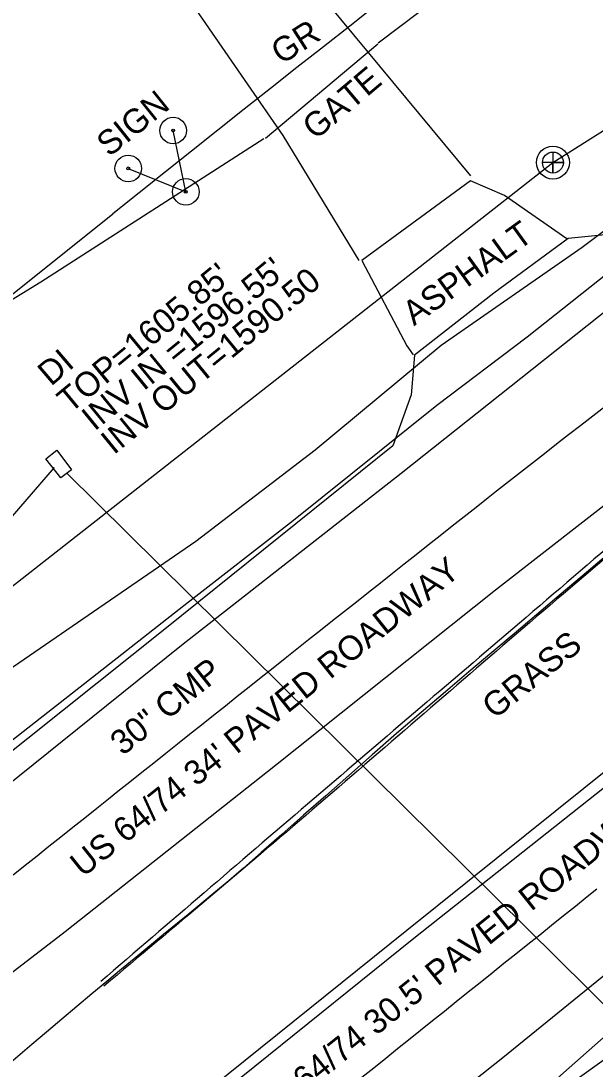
# Model space of a CAD drawing. Extents: x 472260 to 482161, y 489063 to 507124.
# Drawn here: x 473994.7 to 474088.7, y 506508.9 to 506680.4 of the extents above; entities that cross this region are included whole.
import ezdxf

# ---------------------------------------------------------------- set-up
doc = ezdxf.new("R2010")
doc.units = 0
for name, color, linetype in [('Exist Drainage Structure Manhole CELL', 7, 'Continuous'), ('Exist Hydrographic Top of Bank', 7, 'Continuous'), ('Exist Other Culture AG Tank Leader', 7, 'Continuous'), ('Exist Roads Change in Surface', 7, 'Continuous'), ('Exist Structure Minor Drop Inlet', 7, 'Continuous'), ('Exist Structure Minor Drop Inlet Cogo Elevation', 7, 'Continuous'), ('Exist Structure Minor Pipes CMP 36 Inch Leader', 7, 'Continuous'), ('Exist Structure Minor Pipes CMP 66 Inch Cogo Point CELL', 7, 'Continuous'), ('Exist Utilities Water Meter CELL', 7, 'Continuous'), ('Prop Drainage Structure Drop Inlet Grate 2 Narrow Slots and Sag Grates 840 24 CELL', 7, 'Continuous'), ('Prop Drainage Structure Drop Inlet Grate 2 Wide Slots and Sag Grates 840 22 Label', 7, 'Continuous'), ('Prop Drainage Structure Pipe CSP 15in', 7, 'Continuous'), ('Prop Drainage Structure Pipe CSP 60in Label', 7, 'Continuous'), ('Prop Drainage Structure Pipe Plug CELL', 7, 'Continuous'), ('Prop Drainage Structure Pipe Plug Label', 7, 'Continuous'), ('Prop Drainage Structure Pipe RCP 15in Class III', 7, 'Continuous'), ('Prop Drainage Structure Pipe RCP 18in Class III', 7, 'Continuous'), ('Prop Drainage Structure Pipe RCP 36in Class III Label', 7, 'Continuous'), ('Prop Drainage Structure Pipe RCP 42in Class III', 7, 'Continuous'), ('Prop Drainage Structure Pipe RCP 66in Class IV', 7, 'Continuous'), ('Prop Drainage Structure Pipe RCP 72in Class III', 7, 'Continuous'), ('Prop Drainage Structure Pipe Side Drain 18in Label', 7, 'Continuous'), ('Prop Drainage Structure Pipe Stub Out CELL', 7, 'Continuous'), ('Prop Drainage Structure Pipe Welded Steel 72in Label', 7, 'Continuous'), ('Prop Earthen Structure False Sump Label', 7, 'Continuous')]:
    doc.layers.add(name, color=color, linetype=linetype)

# ---------------------------------------------------------------- blocks, each defined once
blk = doc.blocks.new('EXIST OTHER CULTURE SIGN POST')
at = {"layer": 'Prop Drainage Structure Pipe RCP 15in Class III'}
for radius in [0.0436, 0.0048]:
    blk.add_circle((0, 0), radius, dxfattribs=at)

msp = doc.modelspace()

# ---------------------------------------------------------------- linework, layer by layer
at = {"layer": 'Exist Drainage Structure Manhole CELL'}
msp.add_lwpolyline([(474081.79, 506658.94), (474081.79, 506655.51), (474081.79, 506657.22), (474083.5, 506657.22), (474080.07, 506657.22)], dxfattribs=at)
for radius in [2.69, 1.71]:
    msp.add_circle((474081.79, 506657.22), radius, dxfattribs=at)
at = {"layer": 'Exist Other Culture AG Tank Leader'}
msp.add_line((474002.13, 506606.45), (474132.88, 506477.12), dxfattribs=at)
at = {"layer": 'Exist Structure Minor Drop Inlet Cogo Elevation'}
msp.add_line((473597.61, 506319.33), (474009.74, 506648.83), dxfattribs=at)
msp.add_arc((477672.29, 502067.82), 5865.14, 121.76931, 128.642563, dxfattribs=at)
at = {"layer": 'Exist Structure Minor Pipes CMP 66 Inch Cogo Point CELL'}
for points in [[(473970.1, 506544.24), (473993.04, 506562.52), (474011.24, 506576.78), (474021.36, 506584.72), (474039.29, 506598.69), (474062.78, 506617.54), (474077.57, 506628.7), (474092.3, 506640.37), (474121.25, 506663.92), (474147, 506684.06), (474157.16, 506691.01), (474174.45, 506703.76), (474189.51, 506715.45), (474205.96, 506728.45), (474224.62, 506742.18), (474254.04, 506764.16), (474277.95, 506781.32), (474301.42, 506798.35), (474332.35, 506819.9)], [(474216.03, 506613.58), (474201.94, 506602.66), (474168.99, 506577.62), (474157.09, 506566.5), (474138.04, 506552.69), (474127.67, 506544.96), (474117.87, 506536.47), (474104.92, 506525.75), (474090.52, 506514.38), (474083.53, 506508.26), (474052.3, 506480.01), (474038.22, 506467.77)]]:
    msp.add_lwpolyline(points, dxfattribs=at)
at = {"layer": 'Exist Utilities Water Meter CELL'}
for p, q in [((474081.79, 506657.22), (474184.89, 506722.57)), ((473765.11, 506409.23), (474081.79, 506657.22))]:
    msp.add_line(p, q, dxfattribs=at)
at = {"layer": 'Prop Drainage Structure Drop Inlet Grate 2 Narrow Slots and Sag Grates 840 24 CELL'}
for points in [[(474551.6, 506887.17), (474516.65, 506864.2), (474485.77, 506843.35), (474452.46, 506821.38), (474420.5, 506799.61), (474386.46, 506775.85), (474340.99, 506743.68), (474302.6, 506716.52), (474269.35, 506692.49), (474236.2, 506668.03), (474201.05, 506641.52), (474163.16, 506612.28), (474127.52, 506584.26), (474093.1, 506557.25), (474059.03, 506530.23), (474024.32, 506502.31)], [(474564.26, 506866.24), (474527.85, 506842.87), (474500.46, 506824), (474464.18, 506799.74), (474434.16, 506779.11), (474400.23, 506755.59), (474356.58, 506725.38), (474317.77, 506697.98), (474283.49, 506673.01), (474250.94, 506648.79), (474215.97, 506622.54), (474177.15, 506592.68), (474142.36, 506565.08), (474107.83, 506538.54), (474073.61, 506510.68), (474038.16, 506482.59)], [(474168.55, 506662.39), (474165.57, 506660.37), (474141, 506641.01), (474109.12, 506615.82), (474072.4, 506587.24), (474036.39, 506558.53), (474001.93, 506531.34)], [(474126.73, 506660.86), (474094.52, 506636.19), (474056.95, 506606.33), (474020.96, 506578.17), (473986.89, 506550.78)], [(474090.27, 506617.26), (474088.3, 506615.72), (474086.33, 506614.19), (474084.36, 506612.65), (474082.39, 506611.11), (474080.43, 506609.57), (474078.46, 506608.03), (474076.49, 506606.49), (474074.52, 506604.96), (474072.55, 506603.42), (474071.17, 506602.34), (474069.21, 506600.79), (474067.25, 506599.24), (474065.29, 506597.69), (474063.33, 506596.14), (474061.37, 506594.59), (474059.41, 506593.04), (474057.46, 506591.49), (474055.5, 506589.94), (474053.54, 506588.39), (474051.58, 506586.84), (474049.62, 506585.29), (474047.66, 506583.74), (474045.7, 506582.19), (474043.74, 506580.64), (474041.78, 506579.09), (474039.89, 506577.59), (474037.94, 506576.03), (474035.98, 506574.48), (474034.03, 506572.92), (474032.07, 506571.37), (474030.12, 506569.81), (474028.16, 506568.26), (474026.21, 506566.7), (474024.25, 506565.15), (474022.3, 506563.59), (474020.34, 506562.04), (474018.39, 506560.48), (474016.43, 506558.92), (474014.48, 506557.37), (474012.52, 506555.81), (474010.57, 506554.26), (474009.05, 506553.05), (474007.1, 506551.5), (474005.15, 506549.94), (474003.19, 506548.38), (474001.24, 506546.83), (473999.29, 506545.27), (473997.33, 506543.71), (473995.38, 506542.16), (473993.42, 506540.6)], [(474050.52, 506507.52), (474052.46, 506509.08), (474054.41, 506510.65), (474056.36, 506512.21), (474058.17, 506513.66), (474060.12, 506515.23), (474062.07, 506516.79), (474064.02, 506518.35), (474065.97, 506519.91), (474067.92, 506521.47), (474069.87, 506523.04), (474071.82, 506524.6), (474073.77, 506526.16), (474075.72, 506527.72), (474077.67, 506529.29), (474079.62, 506530.85), (474081.57, 506532.41), (474083.52, 506533.97), (474085.47, 506535.53), (474087.41, 506537.1), (474088.97, 506538.34)], [(474001.93, 506531.34), (473984.6, 506517.98)]]:
    msp.add_lwpolyline(points, dxfattribs=at)
msp.add_spline([(474454.11, 506865.24), (474420.38, 506842.93), (474388.54, 506821.17), (474350.22, 506794.76), (474316.13, 506770.85), (474279.94, 506744.93), (474243.71, 506718.37), (474205.94, 506691.15), (474168.61, 506661.53), (474142.42, 506639.26), (474111.71, 506612.35), (474076.29, 506581.83), (474041.63, 506552.23), (474007.75, 506523.16)], degree=3, dxfattribs=at)
at = {"layer": 'Prop Drainage Structure Pipe CSP 60in Label'}
msp.add_lwpolyline([(473967.71, 506557.31), (473992.61, 506574.13), (474023.34, 506595.25), (474042.88, 506610.22), (474063.47, 506627.32), (474086.6, 506643.4), (474141.94, 506684.87), (474155.65, 506694.14), (474165.51, 506700.72), (474192.63, 506721.26), (474209.77, 506734.52), (474230.21, 506750.45), (474252.39, 506766.12), (474276.98, 506783.25), (474307.99, 506803.73), (474331.54, 506821.22), (474374.55, 506850.65), (474399.37, 506867.01), (474425.12, 506885.55), (474441.79, 506897.03), (474457.64, 506907.93), (474468.13, 506915.42), (474485.04, 506927.45), (474510.18, 506943.91)], dxfattribs=at)
at = {"layer": 'Prop Drainage Structure Pipe Plug CELL'}
for p, q in [((474021.68, 506652.43), (474019.62, 506662.46)), ((474012.27, 506656.26), (474021.68, 506652.43))]:
    msp.add_line(p, q, dxfattribs=at)
at = {"layer": 'Prop Drainage Structure Pipe Plug Label'}
msp.add_lwpolyline([(474001.23, 506605.62), (473998.77, 506608.73), (474000.58, 506610.15), (474003, 506606.94), (474001.23, 506605.62)], dxfattribs=at)
at = {"layer": 'Prop Drainage Structure Pipe RCP 18in Class III'}
for points in [[(474068.34, 506655.07), (474044.94, 506683.24), (474036.68, 506694.89), (474048.77, 506702.65), (474027.34, 506728.88)], [(473999.88, 506712.35), (474021.25, 506685.34), (474037.57, 506661.67), (474050.03, 506641.2)]]:
    msp.add_lwpolyline(points, dxfattribs=at)
at = {"layer": 'Prop Drainage Structure Pipe RCP 66in Class IV'}
msp.add_line((474000.11, 506607.3), (473927.06, 506522.87), dxfattribs=at)
at = {"layer": 'Prop Drainage Structure Pipe RCP 72in Class III'}
for points in [[(474082.66, 506772.9), (474104.42, 506744.77), (474116.98, 506728.37), (474080.48, 506697.39), (474053.18, 506676.75)], [(474034.48, 506661.08), (473997.96, 506637.64), (473964.67, 506617.23), (473943.26, 506640.08), (473931.46, 506653.59)]]:
    msp.add_lwpolyline(points, dxfattribs=at)
at = {"layer": 'Prop Drainage Structure Pipe Side Drain 18in Label'}
msp.add_line((474034.76, 506661.23), (474053.14, 506676.65), dxfattribs=at)
at = {"layer": 'Prop Drainage Structure Pipe Stub Out CELL'}
for points in [[(474551.1, 506888.71), (474515.87, 506865.57), (474484.69, 506844.96), (474451.23, 506822.68), (474419.79, 506801.08), (474385.61, 506777.29), (474340.05, 506745.13), (474301.85, 506717.98), (474268.33, 506693.86), (474235.43, 506669.19), (474200.05, 506642.68), (474162.47, 506613.64), (474126.28, 506585.83), (474091.81, 506558.75), (474057.86, 506531.55), (474023.33, 506503.79)], [(474179.11, 506706.1), (474173.3, 506707.15), (474156.67, 506693.48), (474155.96, 506688.89), (474149.68, 506683.54), (474124.27, 506664.21), (474099.67, 506645.48), (474096.82, 506646.06), (474084.3, 506644.78), (474072.14, 506635.84), (474059.14, 506625.68), (474058.6, 506619.19), (474055.57, 506610.84), (474018.55, 506581.08), (473984.44, 506553.89)], [(474320.79, 506693.67), (474285.93, 506668.84), (474254.31, 506645.41), (474219.39, 506618.59), (474216.67, 506612.87), (474216.4, 506608.76), (474194.01, 506592.14), (474188.13, 506593.85), (474180.54, 506588.65), (474145.41, 506561.02), (474111.38, 506534.37), (474107.89, 506531.62), (474108.56, 506523.49), (474083.47, 506505.59), (474077.48, 506507.4), (474053.73, 506488.4), (474050.59, 506483.44), (474051.16, 506479.54), (474044.66, 506473.86)], [(474084.06, 506644.72), (474073.86, 506651.81), (474068.32, 506654.22), (474050.5, 506641.18), (474057.85, 506627.21), (474058.93, 506625.77)], [(474090.52, 506592.84), (474086.6, 506589.55), (474082.8, 506586.34), (474079.1, 506583.21), (474075.44, 506580.11), (474071.77, 506577.02), (474068.03, 506573.86), (474064.18, 506570.62), (474060.23, 506567.24), (474056.19, 506563.75), (474052.22, 506560.29), (474048.37, 506556.9), (474044.61, 506553.6), (474040.96, 506550.39), (474037.42, 506547.27), (474034.04, 506544.29), (474031.15, 506541.76), (474028.72, 506539.68), (474026.28, 506537.62), (474022, 506534.1), (474018.04, 506530.86), (474013.5, 506527.13), (474011.16, 506525.18), (474008.76, 506523.19), (474006.33, 506521.15), (474003.87, 506519.09), (474001.39, 506517), (473998.89, 506514.89), (473996.48, 506512.85), (473992.28, 506509.28)]]:
    msp.add_lwpolyline(points, dxfattribs=at)
msp.add_spline([(474454.48, 506864.55), (474420.74, 506842.32), (474388.72, 506820.71), (474350.8, 506794.12), (474316.84, 506770.36), (474280.51, 506744.28), (474244.13, 506717.79), (474206.5, 506690.52), (474169.75, 506660.88), (474143.37, 506638.07), (474112.43, 506611.2), (474076.84, 506580.96), (474042.4, 506551.27), (474008.29, 506522.44)], degree=3, dxfattribs=at)

# ---------------------------------------------------------------- block references
at = {"layer": 'Prop Drainage Structure Pipe RCP 15in Class III', "xscale": 50, "yscale": 50}
for p in [(474019.62, 506662.46), (474012.27, 506656.26), (474021.68, 506652.43)]:
    msp.add_blockref('EXIST OTHER CULTURE SIGN POST', p, dxfattribs=at)

# ---------------------------------------------------------------- texts
at = {"layer": 'Exist Hydrographic Top of Bank'}
msp.add_text('30" CMP', height=4, rotation=38.7, dxfattribs=at).set_placement((474011.36, 506560.04))
at = {"layer": 'Exist Roads Change in Surface'}
msp.add_text('ASPHALT', height=4, rotation=35.8453, dxfattribs=at).set_placement((474059.04, 506630.4))
at = {"layer": 'Exist Structure Minor Drop Inlet'}
msp.add_text('GATE', height=4, rotation=40.1186, dxfattribs=at).set_placement((474042.92, 506660.8))
at = {"layer": 'Exist Structure Minor Pipes CMP 36 Inch Leader'}
msp.add_text("TOP=1605.85'", height=4, rotation=39.5021, dxfattribs=at).set_placement((474002.75, 506616.07))
at = {"layer": 'Prop Drainage Structure Drop Inlet Grate 2 Wide Slots and Sag Grates 840 22 Label'}
for s, p in [("US 64/74 34' PAVED ROADWAY", (474004.83, 506540.12)), ("US 64/74 30.5' PAVED ROADWAY", (474034.27, 506499.36))]:
    msp.add_text(s, height=4, rotation=38.7, dxfattribs=at).set_placement(p)
at = {"layer": 'Prop Drainage Structure Pipe CSP 15in'}
msp.add_text('GRASS', height=4, rotation=38.7998, dxfattribs=at).set_placement((474072.25, 506566))
at = {"layer": 'Prop Drainage Structure Pipe RCP 36in Class III Label'}
msp.add_text('DI', height=4, rotation=40.4458, dxfattribs=at).set_placement((473999.61, 506620.5))
at = {"layer": 'Prop Drainage Structure Pipe RCP 42in Class III'}
msp.add_text('SIGN', height=4, rotation=38.7, dxfattribs=at).set_placement((474009.14, 506658.03))
at = {"layer": 'Prop Drainage Structure Pipe Welded Steel 72in Label'}
for s, p in [("INV IN =1596.55'", (474006.74, 506613.17)), ('INV OUT=1590.50', (474009.9, 506609.3))]:
    msp.add_text(s, height=4, rotation=39.2418, dxfattribs=at).set_placement(p)
at = {"layer": 'Prop Earthen Structure False Sump Label'}
msp.add_text('GR', height=4, rotation=32.6676, dxfattribs=at).set_placement((474037.32, 506673.15))

doc.saveas('drawing.dxf')
